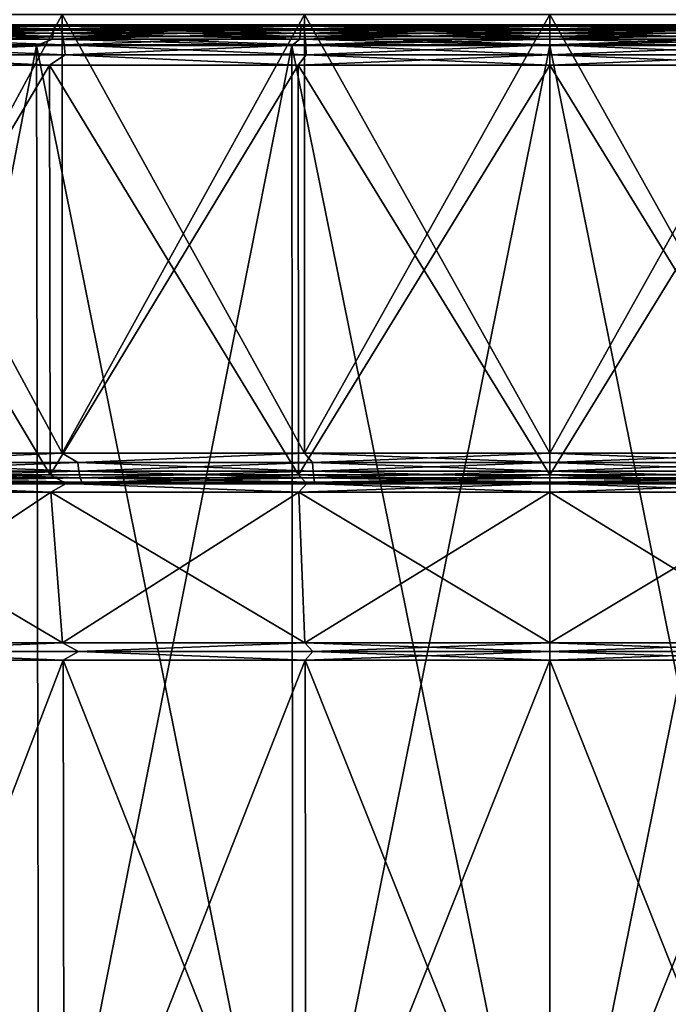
# Model space of a CAD drawing. Header units: metres. Extents: x -92 to 264, y -100 to 50.
# Tile 150 of 656: x -5 to 1, y -74 to -64. Entities that reach past the tile are written whole.
import ezdxf

# ---------------------------------------------------------------- set-up
doc = ezdxf.new("R2010")
doc.units = ezdxf.units.M
doc.layers.add('solid_21062050_01', color=7, linetype='CONTINUOUS')

msp = doc.modelspace()

# ---------------------------------------------------------------- linework, layer by layer
at = {"layer": 'solid_21062050_01'}
for points in [[(-7.107355, -63.900002, 17.378082), (-7.107355, -68.199997, 17.378082), (-4.781942, -68.199997, 18.001171)], [(-4.781942, -63.900002, 18.001171), (-7.107355, -63.900002, 17.378082), (-4.781942, -68.199997, 18.001171)], [(-4.781942, -63.900002, -26.993631), (-4.781942, -68.199997, -26.993631), (-7.107355, -68.199997, -26.370543)], [(-7.107355, -63.900002, -26.370543), (-4.781942, -63.900002, -26.993631), (-7.107355, -68.199997, -26.370543)], [(-4.781942, -63.900002, 18.001171), (-4.781942, -68.199997, 18.001171), (-2.404138, -68.199997, 18.377775)], [(-2.404138, -63.900002, 18.377775), (-4.781942, -63.900002, 18.001171), (-2.404138, -68.199997, 18.377775)], [(-2.404138, -63.900002, -27.370235), (-2.404138, -68.199997, -27.370235), (-4.781942, -68.199997, -26.993631)], [(-4.781942, -63.900002, -26.993631), (-2.404138, -63.900002, -27.370235), (-4.781942, -68.199997, -26.993631)], [(-2.404138, -63.900002, 18.377775), (-2.404138, -68.199997, 18.377775), (0, -68.199997, 18.503769)], [(0, -63.900002, 18.503769), (-2.404138, -63.900002, 18.377775), (0, -68.199997, 18.503769)], [(0, -63.900002, -27.496231), (0, -68.199997, -27.496231), (-2.404138, -68.199997, -27.370235)], [(-2.404138, -63.900002, -27.370235), (0, -63.900002, -27.496231), (-2.404138, -68.199997, -27.370235)], [(2.404138, -68.199997, 18.377775), (0, -63.900002, 18.503769), (0, -68.199997, 18.503769)], [(2.404138, -63.900002, -27.370235), (0, -68.199997, -27.496231), (0, -63.900002, -27.496231)], [(2.404138, -63.900002, -27.370235), (2.404138, -68.199997, -27.370235), (0, -68.199997, -27.496231)], [(2.404138, -63.900002, 18.377775), (0, -63.900002, 18.503769), (2.404138, -68.199997, 18.377775)], [(-7.411903, -64, -27.319387), (-4.985734, -64, -27.969091), (-6.414675, -64, -28.450441)], [(-7.152971, -64.013374, -27.294397), (-4.985734, -64, -27.969091), (-7.411903, -64, -27.319387)], [(-7.411871, -64, 18.326937), (-6.414669, -64, 19.457981), (-5.152268, -64, 19.760866)], [(-4.985704, -64, 18.976637), (-7.411871, -64, 18.326937), (-5.152268, -64, 19.760866)], [(-7.152971, -64.013374, 18.301937), (-7.411871, -64, 18.326937), (-4.985704, -64, 18.976637)], [(-4.849985, -64.009834, 19.88629), (-6.414669, -64, 19.457981), (-7.216536, -64.009834, 19.293499)], [(-7.216536, -64.009834, -28.285961), (-6.414675, -64, -28.450441), (-5.152274, -64, -28.753326)], [(-7.216536, -64.009834, -28.285961), (-5.152274, -64, -28.753326), (-4.849985, -64.009834, -28.87875)], [(-7.152971, -64.013374, -27.294397), (-4.809819, -64.013374, -27.901081), (-4.985734, -64, -27.969091)], [(-4.809819, -64.013374, 18.908621), (-7.152971, -64.013374, 18.301937), (-4.985704, -64, 18.976637)], [(-4.985734, -64, -27.969091), (-5.152274, -64, -28.753326), (-6.414675, -64, -28.450441)], [(-4.849985, -64.009834, 19.88629), (-5.152268, -64, 19.760866), (-6.414669, -64, 19.457981)], [(-4.985734, -64, -27.969091), (-3.875222, -64, -28.989811), (-5.152274, -64, -28.753326)], [(-4.849985, -64.009834, -28.87875), (-5.152274, -64, -28.753326), (-3.875222, -64, -28.989811)], [(-4.985704, -64, 18.976637), (-5.152268, -64, 19.760866), (-3.875218, -64, 19.997353)], [(-4.849985, -64.009834, 19.88629), (-3.875218, -64, 19.997353), (-5.152268, -64, 19.760866)], [(-4.985734, -64, -27.969091), (-2.504214, -64, -28.361689), (-3.875222, -64, -28.989811)], [(-4.809819, -64.013374, -27.901081), (-2.504214, -64, -28.361689), (-4.985734, -64, -27.969091)], [(-4.985704, -64, 18.976637), (-3.875218, -64, 19.997353), (-2.587853, -64, 20.166574)], [(-2.504195, -64, 19.36923), (-4.985704, -64, 18.976637), (-2.587853, -64, 20.166574)], [(-4.809819, -64.013374, 18.908621), (-4.985704, -64, 18.976637), (-2.504195, -64, 19.36923)], [(-2.436726, -64.009834, 20.244263), (-3.875218, -64, 19.997353), (-4.849985, -64.009834, 19.88629)], [(-4.849985, -64.009834, -28.87875), (-3.875222, -64, -28.989811), (-2.587856, -64, -29.159035)], [(-4.849985, -64.009834, -28.87875), (-2.587856, -64, -29.159035), (-2.436726, -64.009834, -29.236723)], [(-4.809819, -64.013374, -27.901081), (-2.417312, -64.013374, -28.267599), (-2.504214, -64, -28.361689)], [(-2.417312, -64.013374, 19.275139), (-4.809819, -64.013374, 18.908621), (-2.504195, -64, 19.36923)], [(-2.504214, -64, -28.361689), (-2.587856, -64, -29.159035), (-3.875222, -64, -28.989811)], [(-2.436726, -64.009834, 20.244263), (-2.587853, -64, 20.166574), (-3.875218, -64, 19.997353)], [(-2.504214, -64, -28.361689), (-1.295228, -64, -29.260658), (-2.587856, -64, -29.159035)], [(-2.436726, -64.009834, -29.236723), (-2.587856, -64, -29.159035), (-1.295228, -64, -29.260658)], [(-2.504195, -64, 19.36923), (-2.587853, -64, 20.166574), (-1.295227, -64, 20.268198)], [(-2.436726, -64.009834, 20.244263), (-1.295227, -64, 20.268198), (-2.587853, -64, 20.166574)], [(-2.504214, -64, -28.361689), (0, -64, -28.492754), (-1.295228, -64, -29.260658)], [(0, -64.013374, -28.390192), (0, -64, -28.492754), (-2.504214, -64, -28.361689)], [(-2.417312, -64.013374, -28.267599), (0, -64.013374, -28.390192), (-2.504214, -64, -28.361689)], [(-2.504195, -64, 19.36923), (-1.295227, -64, 20.268198), (0, -64, 20.302017)], [(-2.504195, -64, 19.36923), (0, -64, 20.302017), (0, -64, 19.500294)], [(-2.417312, -64.013374, 19.275139), (-2.504195, -64, 19.36923), (0, -64, 19.500294)], [(-2.436726, -64.009834, -29.236723), (-1.295228, -64, -29.260658), (0, -64, -29.294477)], [(-2.436726, -64.009834, -29.236723), (0, -64, -29.294477), (0, -64.009834, -29.356432)], [(0, -64.009834, 20.363972), (-1.295227, -64, 20.268198), (-2.436726, -64.009834, 20.244263)], [(-2.417312, -64.013374, 19.275139), (0, -64, 19.500294), (0, -64.013374, 19.397732)], [(0, -64, -28.492754), (0, -64, -29.294477), (-1.295228, -64, -29.260658)], [(0, -64.009834, 20.363972), (0, -64, 20.302017), (-1.295227, -64, 20.268198)], [(2.504195, -64, -28.361691), (1.295227, -64, -29.260658), (0, -64, -29.294477)], [(0, -64.009834, -29.356432), (0, -64, -29.294477), (1.295227, -64, -29.260658)], [(0, -64, -28.492754), (2.504195, -64, -28.361691), (0, -64, -29.294477)], [(2.436726, -64.009834, -29.236723), (0, -64.009834, -29.356432), (1.295227, -64, -29.260658)], [(0, -64, 19.500294), (0, -64, 20.302017), (1.295228, -64, 20.268198)], [(2.436726, -64.009834, 20.244263), (1.295228, -64, 20.268198), (0, -64, 20.302017)], [(2.504214, -64, 19.369228), (0, -64, 19.500294), (1.295228, -64, 20.268198)], [(2.436726, -64.009834, 20.244263), (0, -64, 20.302017), (0, -64.009834, 20.363972)], [(0, -64.013374, 19.397732), (0, -64, 19.500294), (2.504214, -64, 19.369228)], [(2.417312, -64.013374, 19.275139), (0, -64.013374, 19.397732), (2.504214, -64, 19.369228)], [(2.417312, -64.013374, -28.267599), (2.504195, -64, -28.361691), (0, -64, -28.492754)], [(0, -64.013374, -28.390192), (2.417312, -64.013374, -28.267599), (0, -64, -28.492754)], [(-4.869577, -64.083237, -28.977245), (-4.87509, -64.139526, -29.004961), (-7.253891, -64.139526, -28.409101)], [(-7.245687, -64.083237, -28.382061), (-4.869577, -64.083237, -28.977245), (-7.253891, -64.139526, -28.409101)], [(-7.245687, -64.083237, 19.389601), (-7.253891, -64.139526, 19.416641), (-4.87509, -64.139526, 20.012501)], [(-4.860922, -64.038536, -28.933737), (-4.869577, -64.083237, -28.977245), (-7.245687, -64.083237, -28.382061)], [(-7.23281, -64.038536, -28.339611), (-4.860922, -64.038536, -28.933737), (-7.245687, -64.083237, -28.382061)], [(-7.23281, -64.038536, 19.347151), (-7.245687, -64.083237, 19.389601), (-4.869577, -64.083237, 19.984785)], [(-4.869577, -64.083237, 19.984785), (-7.245687, -64.083237, 19.389601), (-4.87509, -64.139526, 20.012501)], [(-4.849985, -64.009834, -28.87875), (-4.860922, -64.038536, -28.933737), (-7.23281, -64.038536, -28.339611)], [(-7.216536, -64.009834, -28.285961), (-4.849985, -64.009834, -28.87875), (-7.23281, -64.038536, -28.339611)], [(-7.216536, -64.009834, 19.293499), (-7.23281, -64.038536, 19.347151), (-4.860922, -64.038536, 19.941277)], [(-4.860922, -64.038536, 19.941277), (-7.23281, -64.038536, 19.347151), (-4.869577, -64.083237, 19.984785)], [(-4.849985, -64.009834, 19.88629), (-7.216536, -64.009834, 19.293499), (-4.860922, -64.038536, 19.941277)], [(-4.790463, -64.052856, -27.806892), (-4.809819, -64.013374, -27.901081), (-7.152971, -64.013374, -27.294397)], [(-7.124185, -64.052856, -27.20265), (-4.790463, -64.052856, -27.806892), (-7.152971, -64.013374, -27.294397)], [(-7.124185, -64.052856, 18.21019), (-7.152971, -64.013374, 18.301937), (-4.809819, -64.013374, 18.908621)], [(-4.790463, -64.052856, 18.814432), (-7.124185, -64.052856, 18.21019), (-4.809819, -64.013374, 18.908621)], [(-4.773808, -64.115776, -27.725847), (-4.790463, -64.052856, -27.806892), (-7.124185, -64.052856, -27.20265)], [(-7.099416, -64.115776, -27.123707), (-4.773808, -64.115776, -27.725847), (-7.124185, -64.052856, -27.20265)], [(-7.099416, -64.115776, 18.131247), (-7.124185, -64.052856, 18.21019), (-4.790463, -64.052856, 18.814432)], [(-4.773808, -64.115776, 18.733387), (-7.099416, -64.115776, 18.131247), (-4.790463, -64.052856, 18.814432)], [(-2.446569, -64.083237, -29.336664), (-2.449339, -64.139526, -29.364786), (-4.87509, -64.139526, -29.004961)], [(-4.869577, -64.083237, -28.977245), (-2.446569, -64.083237, -29.336664), (-4.87509, -64.139526, -29.004961)], [(-4.869577, -64.083237, 19.984785), (-4.87509, -64.139526, 20.012501), (-2.449339, -64.139526, 20.372326)], [(-2.442221, -64.038536, -29.292519), (-2.446569, -64.083237, -29.336664), (-4.869577, -64.083237, -28.977245)], [(-4.860922, -64.038536, -28.933737), (-2.442221, -64.038536, -29.292519), (-4.869577, -64.083237, -28.977245)], [(-4.860922, -64.038536, 19.941277), (-4.869577, -64.083237, 19.984785), (-2.446569, -64.083237, 20.344204)], [(-2.446569, -64.083237, 20.344204), (-4.869577, -64.083237, 19.984785), (-2.449339, -64.139526, 20.372326)], [(-2.436726, -64.009834, -29.236723), (-2.442221, -64.038536, -29.292519), (-4.860922, -64.038536, -28.933737)], [(-4.849985, -64.009834, -28.87875), (-2.436726, -64.009834, -29.236723), (-4.860922, -64.038536, -28.933737)], [(-4.849985, -64.009834, 19.88629), (-4.860922, -64.038536, 19.941277), (-2.442221, -64.038536, 20.300056)], [(-2.442221, -64.038536, 20.300056), (-4.860922, -64.038536, 19.941277), (-2.446569, -64.083237, 20.344204)], [(-2.436726, -64.009834, 20.244263), (-4.849985, -64.009834, 19.88629), (-2.442221, -64.038536, 20.300056)], [(-2.407584, -64.052856, -28.171936), (-2.417312, -64.013374, -28.267599), (-4.809819, -64.013374, -27.901081)], [(-4.790463, -64.052856, -27.806892), (-2.407584, -64.052856, -28.171936), (-4.809819, -64.013374, -27.901081)], [(-4.790463, -64.052856, 18.814432), (-4.809819, -64.013374, 18.908621), (-2.417312, -64.013374, 19.275139)], [(-2.407584, -64.052856, 19.179476), (-4.790463, -64.052856, 18.814432), (-2.417312, -64.013374, 19.275139)], [(-2.399214, -64.115776, -28.089622), (-2.407584, -64.052856, -28.171936), (-4.790463, -64.052856, -27.806892)], [(-4.773808, -64.115776, -27.725847), (-2.399214, -64.115776, -28.089622), (-4.790463, -64.052856, -27.806892)], [(-4.773808, -64.115776, 18.733387), (-4.790463, -64.052856, 18.814432), (-2.407584, -64.052856, 19.179476)], [(-2.399214, -64.115776, 19.097162), (-4.773808, -64.115776, 18.733387), (-2.407584, -64.052856, 19.179476)], [(0, -64.083237, -29.456858), (0, -64.139526, -29.485115), (-2.449339, -64.139526, -29.364786)], [(-2.446569, -64.083237, -29.336664), (0, -64.083237, -29.456858), (-2.449339, -64.139526, -29.364786)], [(-2.446569, -64.083237, 20.344204), (-2.449339, -64.139526, 20.372326), (0, -64.139526, 20.492655)], [(0, -64.038536, -29.412497), (0, -64.083237, -29.456858), (-2.446569, -64.083237, -29.336664)], [(-2.442221, -64.038536, -29.292519), (0, -64.038536, -29.412497), (-2.446569, -64.083237, -29.336664)], [(-2.442221, -64.038536, 20.300056), (-2.446569, -64.083237, 20.344204), (0, -64.083237, 20.464397)], [(0, -64.083237, 20.464397), (-2.446569, -64.083237, 20.344204), (0, -64.139526, 20.492655)], [(0, -64.009834, -29.356432), (0, -64.038536, -29.412497), (-2.442221, -64.038536, -29.292519)], [(-2.436726, -64.009834, -29.236723), (0, -64.009834, -29.356432), (-2.442221, -64.038536, -29.292519)], [(-2.436726, -64.009834, 20.244263), (-2.442221, -64.038536, 20.300056), (0, -64.038536, 20.420036)], [(0, -64.038536, 20.420036), (-2.442221, -64.038536, 20.300056), (0, -64.083237, 20.464397)], [(0, -64.009834, 20.363972), (-2.436726, -64.009834, 20.244263), (0, -64.038536, 20.420036)], [(-2.407584, -64.052856, 19.179476), (-2.417312, -64.013374, 19.275139), (0, -64.013374, 19.397732)], [(-2.417312, -64.013374, -28.267599), (0, -64.052856, -28.294035), (0, -64.013374, -28.390192)], [(-2.407584, -64.052856, -28.171936), (0, -64.052856, -28.294035), (-2.417312, -64.013374, -28.267599)], [(-2.407584, -64.052856, 19.179476), (0, -64.013374, 19.397732), (0, -64.052856, 19.301575)], [(-2.399214, -64.115776, 19.097162), (-2.407584, -64.052856, 19.179476), (0, -64.052856, 19.301575)], [(-2.407584, -64.052856, -28.171936), (0, -64.115776, -28.211296), (0, -64.052856, -28.294035)], [(-2.399214, -64.115776, -28.089622), (0, -64.115776, -28.211296), (-2.407584, -64.052856, -28.171936)], [(-2.399214, -64.115776, 19.097162), (0, -64.052856, 19.301575), (0, -64.115776, 19.218836)], [(2.436726, -64.009834, -29.236723), (0, -64.038536, -29.412497), (0, -64.009834, -29.356432)], [(2.436726, -64.009834, -29.236723), (2.442221, -64.038536, -29.292519), (0, -64.038536, -29.412497)], [(2.442221, -64.038536, 20.300056), (0, -64.009834, 20.363972), (0, -64.038536, 20.420036)], [(2.436726, -64.009834, 20.244263), (0, -64.009834, 20.363972), (2.442221, -64.038536, 20.300056)], [(0, -64.052856, 19.301575), (0, -64.013374, 19.397732), (2.417312, -64.013374, 19.275139)], [(2.407584, -64.052856, 19.179476), (0, -64.052856, 19.301575), (2.417312, -64.013374, 19.275139)], [(2.407584, -64.052856, -28.171936), (2.417312, -64.013374, -28.267599), (0, -64.013374, -28.390192)], [(0, -64.052856, -28.294035), (2.407584, -64.052856, -28.171936), (0, -64.013374, -28.390192)], [(2.442221, -64.038536, -29.292519), (0, -64.083237, -29.456858), (0, -64.038536, -29.412497)], [(2.442221, -64.038536, -29.292519), (2.446569, -64.083237, -29.336664), (0, -64.083237, -29.456858)], [(2.446569, -64.083237, 20.344204), (0, -64.038536, 20.420036), (0, -64.083237, 20.464397)], [(2.442221, -64.038536, 20.300056), (0, -64.038536, 20.420036), (2.446569, -64.083237, 20.344204)], [(0, -64.115776, 19.218836), (0, -64.052856, 19.301575), (2.407584, -64.052856, 19.179476)], [(2.399214, -64.115776, 19.097162), (0, -64.115776, 19.218836), (2.407584, -64.052856, 19.179476)], [(2.399214, -64.115776, -28.089622), (2.407584, -64.052856, -28.171936), (0, -64.052856, -28.294035)], [(0, -64.115776, -28.211296), (2.399214, -64.115776, -28.089622), (0, -64.052856, -28.294035)], [(2.446569, -64.083237, -29.336664), (0, -64.139526, -29.485115), (0, -64.083237, -29.456858)], [(2.446569, -64.083237, -29.336664), (2.449339, -64.139526, -29.364786), (0, -64.139526, -29.485115)], [(2.449339, -64.139526, 20.372326), (0, -64.083237, 20.464397), (0, -64.139526, 20.492655)], [(2.446569, -64.083237, 20.344204), (0, -64.083237, 20.464397), (2.449339, -64.139526, 20.372326)], [(-7.253891, -64.139526, -28.409101), (-5.032088, -64.201744, -28.982758), (-7.483526, -64.201744, -28.34804)], [(-7.253891, -64.139526, 19.416641), (-7.483526, -64.201744, 19.355579), (-5.032088, -64.201744, 19.990297)], [(-7.483526, -64.201744, 19.355579), (-7.45088, -76.706161, 19.251451), (-5.010141, -76.706161, 19.883404)], [(-5.032088, -64.201744, 19.990297), (-7.483526, -64.201744, 19.355579), (-5.010141, -76.706161, 19.883404)], [(-7.483526, -64.201744, -28.34804), (-5.032088, -64.201744, -28.982758), (-7.450881, -76.706161, -28.243914)], [(-5.032088, -64.201744, -28.982758), (-5.010141, -76.706161, -28.875864), (-7.450881, -76.706161, -28.243914)], [(-7.253891, -64.139526, -28.409101), (-4.87509, -64.139526, -29.004961), (-5.032088, -64.201744, -28.982758)], [(-4.87509, -64.139526, 20.012501), (-7.253891, -64.139526, 19.416641), (-5.032088, -64.201744, 19.990297)], [(-4.760979, -64.197899, -27.663422), (-4.773808, -64.115776, -27.725847), (-7.099416, -64.115776, -27.123707)], [(-7.080338, -64.197899, -27.062899), (-4.760979, -64.197899, -27.663422), (-7.099416, -64.115776, -27.123707)], [(-7.080338, -64.197899, 18.070438), (-7.099416, -64.115776, 18.131247), (-4.773808, -64.115776, 18.733387)], [(-4.760979, -64.197899, 18.670961), (-7.080338, -64.197899, 18.070438), (-4.773808, -64.115776, 18.733387)], [(-4.752843, -64.293663, -27.623831), (-4.760979, -64.197899, -27.663422), (-7.080338, -64.197899, -27.062899)], [(-7.068238, -64.293663, -27.024334), (-4.752843, -64.293663, -27.623831), (-7.080338, -64.197899, -27.062899)], [(-7.068238, -64.293663, 18.031874), (-7.080338, -64.197899, 18.070438), (-4.760979, -64.197899, 18.670961)], [(-4.752843, -64.293663, 18.631371), (-7.068238, -64.293663, 18.031874), (-4.760979, -64.197899, 18.670961)], [(-4.87509, -64.139526, -29.004961), (-2.529018, -64.201744, -29.366213), (-5.032088, -64.201744, -28.982758)], [(-4.87509, -64.139526, 20.012501), (-5.032088, -64.201744, 19.990297), (-2.529018, -64.201744, 20.373753)], [(-5.032088, -64.201744, 19.990297), (-5.010141, -76.706161, 19.883404), (-2.517989, -76.706161, 20.265186)], [(-2.529018, -64.201744, 20.373753), (-5.032088, -64.201744, 19.990297), (-2.517989, -76.706161, 20.265186)], [(-5.032088, -64.201744, -28.982758), (-2.529018, -64.201744, -29.366213), (-5.010141, -76.706161, -28.875864)], [(-2.529018, -64.201744, -29.366213), (-2.517989, -76.706161, -29.257647), (-5.010141, -76.706161, -28.875864)], [(-4.87509, -64.139526, -29.004961), (-2.449339, -64.139526, -29.364786), (-2.529018, -64.201744, -29.366213)], [(-2.449339, -64.139526, 20.372326), (-4.87509, -64.139526, 20.012501), (-2.529018, -64.201744, 20.373753)], [(-2.392766, -64.197899, -28.026218), (-2.399214, -64.115776, -28.089622), (-4.773808, -64.115776, -27.725847)], [(-4.760979, -64.197899, -27.663422), (-2.392766, -64.197899, -28.026218), (-4.773808, -64.115776, -27.725847)], [(-4.760979, -64.197899, 18.670961), (-4.773808, -64.115776, 18.733387), (-2.399214, -64.115776, 19.097162)], [(-2.392766, -64.197899, 19.033758), (-4.760979, -64.197899, 18.670961), (-2.399214, -64.115776, 19.097162)], [(-2.388677, -64.293663, -27.986008), (-2.392766, -64.197899, -28.026218), (-4.760979, -64.197899, -27.663422)], [(-4.752843, -64.293663, -27.623831), (-2.388677, -64.293663, -27.986008), (-4.760979, -64.197899, -27.663422)], [(-4.752843, -64.293663, 18.631371), (-4.760979, -64.197899, 18.670961), (-2.392766, -64.197899, 19.033758)], [(-2.388677, -64.293663, 18.993547), (-4.752843, -64.293663, 18.631371), (-2.392766, -64.197899, 19.033758)], [(0, -64.139526, -29.485115), (0, -64.201744, -29.494469), (-2.529018, -64.201744, -29.366213)], [(-2.449339, -64.139526, 20.372326), (-2.529018, -64.201744, 20.373753), (0, -64.201744, 20.502008)], [(-2.449339, -64.139526, -29.364786), (0, -64.139526, -29.485115), (-2.529018, -64.201744, -29.366213)], [(-2.529018, -64.201744, -29.366213), (0, -64.201744, -29.494469), (-2.517989, -76.706161, -29.257647)], [(-2.529018, -64.201744, 20.373753), (0, -76.706161, 20.392885), (0, -64.201744, 20.502008)], [(-2.529018, -64.201744, 20.373753), (-2.517989, -76.706161, 20.265186), (0, -76.706161, 20.392885)], [(-2.517989, -76.706161, -29.257647), (0, -64.201744, -29.494469), (0, -76.706161, -29.385345)], [(0, -64.139526, 20.492655), (-2.449339, -64.139526, 20.372326), (0, -64.201744, 20.502008)], [(-2.392766, -64.197899, 19.033758), (-2.399214, -64.115776, 19.097162), (0, -64.115776, 19.218836)], [(-2.399214, -64.115776, -28.089622), (0, -64.197899, -28.147566), (0, -64.115776, -28.211296)], [(-2.392766, -64.197899, -28.026218), (0, -64.197899, -28.147566), (-2.399214, -64.115776, -28.089622)], [(-2.392766, -64.197899, 19.033758), (0, -64.115776, 19.218836), (0, -64.197899, 19.155106)], [(-2.388677, -64.293663, 18.993547), (-2.392766, -64.197899, 19.033758), (0, -64.197899, 19.155106)], [(-2.392766, -64.197899, -28.026218), (0, -64.293663, -28.107147), (0, -64.197899, -28.147566)], [(-2.388677, -64.293663, -27.986008), (0, -64.293663, -28.107147), (-2.392766, -64.197899, -28.026218)], [(-2.388677, -64.293663, 18.993547), (0, -64.197899, 19.155106), (0, -64.293663, 19.114687)], [(0, -64.197899, 19.155106), (0, -64.115776, 19.218836), (2.399214, -64.115776, 19.097162)], [(2.392766, -64.197899, 19.033758), (0, -64.197899, 19.155106), (2.399214, -64.115776, 19.097162)], [(2.392766, -64.197899, -28.026218), (2.399214, -64.115776, -28.089622), (0, -64.115776, -28.211296)], [(0, -64.197899, -28.147566), (2.392766, -64.197899, -28.026218), (0, -64.115776, -28.211296)], [(2.449339, -64.139526, -29.364786), (2.529018, -64.201744, -29.366213), (0, -64.201744, -29.494469)], [(2.449339, -64.139526, -29.364786), (0, -64.201744, -29.494469), (0, -64.139526, -29.485115)], [(0, -64.139526, 20.492655), (0, -64.201744, 20.502008), (2.529018, -64.201744, 20.373753)], [(2.449339, -64.139526, 20.372326), (0, -64.139526, 20.492655), (2.529018, -64.201744, 20.373753)], [(0, -64.293663, 19.114687), (0, -64.197899, 19.155106), (2.392766, -64.197899, 19.033758)], [(2.388677, -64.293663, 18.993547), (0, -64.293663, 19.114687), (2.392766, -64.197899, 19.033758)], [(2.388677, -64.293663, -27.986008), (2.392766, -64.197899, -28.026218), (0, -64.197899, -28.147566)], [(0, -64.293663, -28.107147), (2.388677, -64.293663, -27.986008), (0, -64.197899, -28.147566)], [(2.529018, -64.201744, -29.366213), (0, -76.706161, -29.385345), (0, -64.201744, -29.494469)], [(2.529018, -64.201744, -29.366213), (2.517989, -76.706161, -29.257647), (0, -76.706161, -29.385345)], [(0, -64.201744, 20.502008), (0, -76.706161, 20.392885), (2.517989, -76.706161, 20.265186)], [(2.529018, -64.201744, 20.373753), (0, -64.201744, 20.502008), (2.517989, -76.706161, 20.265186)], [(-7.068238, -64.293663, 18.031874), (-4.905977, -64.396507, 18.584673), (-7.291709, -64.396507, 17.945419)], [(-7.068238, -64.293663, -27.024334), (-7.291709, -64.396507, -26.937881), (-4.905976, -64.396507, -27.577133)], [(-4.752843, -64.293663, 18.631371), (-4.905977, -64.396507, 18.584673), (-7.068238, -64.293663, 18.031874)], [(-7.068238, -64.293663, -27.024334), (-4.905976, -64.396507, -27.577133), (-4.752843, -64.293663, -27.623831)], [(-4.752843, -64.293663, 18.631371), (-2.466498, -64.396507, 18.971046), (-4.905977, -64.396507, 18.584673)], [(-4.752843, -64.293663, -27.623831), (-4.905976, -64.396507, -27.577133), (-2.466498, -64.396507, -27.963507)], [(-2.388677, -64.293663, 18.993547), (-2.466498, -64.396507, 18.971046), (-4.752843, -64.293663, 18.631371)], [(-4.752843, -64.293663, -27.623831), (-2.466498, -64.396507, -27.963507), (-2.388677, -64.293663, -27.986008)], [(0, -64.293663, 19.114687), (0, -64.396507, 19.100309), (-2.466498, -64.396507, 18.971046)], [(-2.388677, -64.293663, 18.993547), (0, -64.293663, 19.114687), (-2.466498, -64.396507, 18.971046)], [(-2.388677, -64.293663, -27.986008), (-2.466498, -64.396507, -27.963507), (0, -64.396507, -28.09277)], [(-2.388677, -64.293663, -27.986008), (0, -64.396507, -28.09277), (0, -64.293663, -28.107147)], [(2.388677, -64.293663, 18.993547), (2.466498, -64.396507, 18.971046), (0, -64.396507, 19.100309)], [(2.388677, -64.293663, 18.993547), (0, -64.396507, 19.100309), (0, -64.293663, 19.114687)], [(0, -64.293663, -28.107147), (0, -64.396507, -28.09277), (2.466498, -64.396507, -27.963507)], [(0, -64.293663, -28.107147), (2.466498, -64.396507, -27.963507), (2.388677, -64.293663, -27.986008)], [(-7.280901, -68.411842, 17.912086), (-7.291709, -64.396507, 17.945419), (-4.905977, -64.396507, 18.584673)], [(-4.898709, -68.411842, -27.542854), (-4.905976, -64.396507, -27.577133), (-7.291709, -64.396507, -26.937881)], [(-7.280901, -68.411842, -26.904547), (-4.898709, -68.411842, -27.542854), (-7.291709, -64.396507, -26.937881)], [(-4.898709, -68.411842, 18.550394), (-7.280901, -68.411842, 17.912086), (-4.905977, -64.396507, 18.584673)], [(-4.898709, -68.411842, 18.550394), (-4.905977, -64.396507, 18.584673), (-2.466498, -64.396507, 18.971046)], [(-2.462846, -68.411842, -27.928656), (-2.466498, -64.396507, -27.963507), (-4.905976, -64.396507, -27.577133)], [(-4.898709, -68.411842, -27.542854), (-2.462846, -68.411842, -27.928656), (-4.905976, -64.396507, -27.577133)], [(-2.462846, -68.411842, 18.936195), (-4.898709, -68.411842, 18.550394), (-2.466498, -64.396507, 18.971046)], [(-2.462846, -68.411842, 18.936195), (-2.466498, -64.396507, 18.971046), (0, -64.396507, 19.100309)], [(0, -68.411842, -28.057728), (0, -64.396507, -28.09277), (-2.466498, -64.396507, -27.963507)], [(-2.462846, -68.411842, -27.928656), (0, -68.411842, -28.057728), (-2.466498, -64.396507, -27.963507)], [(-2.462846, -68.411842, 18.936195), (0, -64.396507, 19.100309), (0, -68.411842, 19.065268)], [(2.466498, -64.396507, 18.971046), (0, -68.411842, 19.065268), (0, -64.396507, 19.100309)], [(2.462846, -68.411842, 18.936195), (0, -68.411842, 19.065268), (2.466498, -64.396507, 18.971046)], [(2.462846, -68.411842, -27.928656), (0, -64.396507, -28.09277), (0, -68.411842, -28.057728)], [(2.462846, -68.411842, -27.928656), (2.466498, -64.396507, -27.963507), (0, -64.396507, -28.09277)], [(-6.880956, -68.292702, 17.434963), (-4.781942, -68.199997, 18.001171), (-7.107355, -68.199997, 17.378082)], [(-6.880956, -68.292702, -26.427423), (-7.107355, -68.199997, -26.370543), (-4.781942, -68.199997, -26.993631)], [(-4.62691, -68.292702, 18.018576), (-4.781942, -68.199997, 18.001171), (-6.880956, -68.292702, 17.434963)], [(-6.880956, -68.292702, -26.427423), (-4.781942, -68.199997, -26.993631), (-4.62691, -68.292702, -27.011036)], [(-4.62691, -68.292702, 18.018576), (-2.404138, -68.199997, 18.377775), (-4.781942, -68.199997, 18.001171)], [(-4.62691, -68.292702, -27.011036), (-4.781942, -68.199997, -26.993631), (-2.404138, -68.199997, -27.370235)], [(-2.325386, -68.292702, 18.371157), (-2.404138, -68.199997, 18.377775), (-4.62691, -68.292702, 18.018576)], [(-4.62691, -68.292702, -27.011036), (-2.404138, -68.199997, -27.370235), (-2.325386, -68.292702, -27.363617)], [(0, -68.292702, 18.489086), (0, -68.199997, 18.503769), (-2.404138, -68.199997, 18.377775)], [(-2.325386, -68.292702, 18.371157), (0, -68.292702, 18.489086), (-2.404138, -68.199997, 18.377775)], [(-2.325386, -68.292702, -27.363617), (-2.404138, -68.199997, -27.370235), (0, -68.199997, -27.496231)], [(-2.325386, -68.292702, -27.363617), (0, -68.199997, -27.496231), (0, -68.292702, -27.481546)], [(2.325386, -68.292702, 18.371157), (2.404138, -68.199997, 18.377775), (0, -68.199997, 18.503769)], [(2.325386, -68.292702, 18.371157), (0, -68.199997, 18.503769), (0, -68.292702, 18.489086)], [(0, -68.292702, -27.481546), (0, -68.199997, -27.496231), (2.404138, -68.199997, -27.370235)], [(0, -68.292702, -27.481546), (2.404138, -68.199997, -27.370235), (2.325386, -68.292702, -27.363617)], [(-6.880956, -68.292702, -26.427423), (-4.62691, -68.292702, -27.011036), (-6.868183, -68.376411, -26.386713)], [(-6.880956, -68.292702, 17.434963), (-6.868183, -68.376411, 17.394253), (-4.618321, -68.376411, 17.976782)], [(-4.62691, -68.292702, 18.018576), (-6.880956, -68.292702, 17.434963), (-4.618321, -68.376411, 17.976782)], [(-4.62691, -68.292702, -27.011036), (-4.618321, -68.376411, -26.969242), (-6.868183, -68.376411, -26.386713)], [(-4.62691, -68.292702, -27.011036), (-2.325386, -68.292702, -27.363617), (-4.618321, -68.376411, -26.969242)], [(-4.62691, -68.292702, 18.018576), (-4.618321, -68.376411, 17.976782), (-2.321069, -68.376411, 18.328709)], [(-2.325386, -68.292702, 18.371157), (-4.62691, -68.292702, 18.018576), (-2.321069, -68.376411, 18.328709)], [(-2.325386, -68.292702, -27.363617), (-2.321069, -68.376411, -27.321169), (-4.618321, -68.376411, -26.969242)], [(-2.325386, -68.292702, 18.371157), (0, -68.376411, 18.446419), (0, -68.292702, 18.489086)], [(-2.325386, -68.292702, 18.371157), (-2.321069, -68.376411, 18.328709), (0, -68.376411, 18.446419)], [(-2.325386, -68.292702, -27.363617), (0, -68.292702, -27.481546), (-2.321069, -68.376411, -27.321169)], [(-2.321069, -68.376411, -27.321169), (0, -68.292702, -27.481546), (0, -68.376411, -27.438879)], [(0, -68.292702, 18.489086), (0, -68.376411, 18.446419), (2.321069, -68.376411, 18.328709)], [(2.325386, -68.292702, 18.371157), (0, -68.292702, 18.489086), (2.321069, -68.376411, 18.328709)], [(2.325386, -68.292702, -27.363617), (2.321069, -68.376411, -27.321169), (0, -68.376411, -27.438879)], [(0, -68.292702, -27.481546), (2.325386, -68.292702, -27.363617), (0, -68.376411, -27.438879)], [(-7.050943, -68.498596, -26.96921), (-4.898709, -68.411842, -27.542854), (-7.280901, -68.411842, -26.904547)], [(-7.050943, -68.498596, 17.976749), (-7.280901, -68.411842, 17.912086), (-4.898709, -68.411842, 18.550394)], [(-4.741213, -68.498596, -27.567242), (-4.898709, -68.411842, -27.542854), (-7.050943, -68.498596, -26.96921)], [(-7.050943, -68.498596, 17.976749), (-4.898709, -68.411842, 18.550394), (-4.741213, -68.498596, 18.574781)], [(-6.868183, -68.376411, -26.386713), (-4.618321, -68.376411, -26.969242), (-6.848286, -68.442818, -26.323294)], [(-6.868183, -68.376411, 17.394253), (-6.848286, -68.442818, 17.330833), (-4.604942, -68.442818, 17.911676)], [(-4.618321, -68.376411, 17.976782), (-6.868183, -68.376411, 17.394253), (-4.604942, -68.442818, 17.911676)], [(-4.618321, -68.376411, -26.969242), (-4.604942, -68.442818, -26.904137), (-6.848286, -68.442818, -26.323294)], [(-6.848286, -68.442818, -26.323294), (-4.604942, -68.442818, -26.904137), (-6.823215, -68.485405, -26.243389)], [(-6.848286, -68.442818, 17.330833), (-6.823215, -68.485405, 17.250927), (-4.588084, -68.485405, 17.829643)], [(-4.604942, -68.442818, 17.911676), (-6.848286, -68.442818, 17.330833), (-4.588084, -68.485405, 17.829643)], [(-4.604942, -68.442818, -26.904137), (-4.588084, -68.485405, -26.822104), (-6.823215, -68.485405, -26.243389)], [(-4.741213, -68.498596, -27.567242), (-2.462846, -68.411842, -27.928656), (-4.898709, -68.411842, -27.542854)], [(-4.741213, -68.498596, 18.574781), (-4.898709, -68.411842, 18.550394), (-2.462846, -68.411842, 18.936195)], [(-2.382832, -68.498596, -27.928532), (-2.462846, -68.411842, -27.928656), (-4.741213, -68.498596, -27.567242)], [(-4.741213, -68.498596, 18.574781), (-2.462846, -68.411842, 18.936195), (-2.382832, -68.498596, 18.936071)], [(-4.618321, -68.376411, -26.969242), (-2.321069, -68.376411, -27.321169), (-4.604942, -68.442818, -26.904137)], [(-4.618321, -68.376411, 17.976782), (-4.604942, -68.442818, 17.911676), (-2.314345, -68.442818, 18.262583)], [(-2.321069, -68.376411, 18.328709), (-4.618321, -68.376411, 17.976782), (-2.314345, -68.442818, 18.262583)], [(-2.321069, -68.376411, -27.321169), (-2.314345, -68.442818, -27.255043), (-4.604942, -68.442818, -26.904137)], [(-4.604942, -68.442818, -26.904137), (-2.314345, -68.442818, -27.255043), (-4.588084, -68.485405, -26.822104)], [(-4.604942, -68.442818, 17.911676), (-4.588084, -68.485405, 17.829643), (-2.305872, -68.485405, 18.179266)], [(-2.314345, -68.442818, 18.262583), (-4.604942, -68.442818, 17.911676), (-2.305872, -68.485405, 18.179266)], [(-2.314345, -68.442818, -27.255043), (-2.305872, -68.485405, -27.171726), (-4.588084, -68.485405, -26.822104)], [(-2.382832, -68.498596, 18.936071), (-2.462846, -68.411842, 18.936195), (0, -68.411842, 19.065268)], [(0, -68.498596, -28.049376), (0, -68.411842, -28.057728), (-2.462846, -68.411842, -27.928656)], [(-2.382832, -68.498596, -27.928532), (0, -68.498596, -28.049376), (-2.462846, -68.411842, -27.928656)], [(-2.382832, -68.498596, 18.936071), (0, -68.411842, 19.065268), (0, -68.498596, 19.056915)], [(-2.321069, -68.376411, 18.328709), (0, -68.442818, 18.379953), (0, -68.376411, 18.446419)], [(-2.321069, -68.376411, 18.328709), (-2.314345, -68.442818, 18.262583), (0, -68.442818, 18.379953)], [(-2.321069, -68.376411, -27.321169), (0, -68.376411, -27.438879), (-2.314345, -68.442818, -27.255043)], [(-2.314345, -68.442818, -27.255043), (0, -68.376411, -27.438879), (0, -68.442818, -27.372414)], [(-2.314345, -68.442818, 18.262583), (0, -68.485405, 18.296206), (0, -68.442818, 18.379953)], [(-2.314345, -68.442818, 18.262583), (-2.305872, -68.485405, 18.179266), (0, -68.485405, 18.296206)], [(-2.314345, -68.442818, -27.255043), (0, -68.442818, -27.372414), (-2.305872, -68.485405, -27.171726)], [(-2.305872, -68.485405, -27.171726), (0, -68.442818, -27.372414), (0, -68.485405, -27.288666)], [(0, -68.376411, 18.446419), (0, -68.442818, 18.379953), (2.314345, -68.442818, 18.262583)], [(2.321069, -68.376411, 18.328709), (0, -68.376411, 18.446419), (2.314345, -68.442818, 18.262583)], [(2.321069, -68.376411, -27.321169), (2.314345, -68.442818, -27.255043), (0, -68.442818, -27.372414)], [(0, -68.376411, -27.438879), (2.321069, -68.376411, -27.321169), (0, -68.442818, -27.372414)], [(0, -68.498596, 19.056915), (0, -68.411842, 19.065268), (2.462846, -68.411842, 18.936195)], [(2.382832, -68.498596, -27.928532), (2.462846, -68.411842, -27.928656), (0, -68.411842, -28.057728)], [(2.382832, -68.498596, -27.928532), (0, -68.411842, -28.057728), (0, -68.498596, -28.049376)], [(0, -68.498596, 19.056915), (2.462846, -68.411842, 18.936195), (2.382832, -68.498596, 18.936071)], [(0, -68.442818, 18.379953), (0, -68.485405, 18.296206), (2.305872, -68.485405, 18.179266)], [(2.314345, -68.442818, 18.262583), (0, -68.442818, 18.379953), (2.305872, -68.485405, 18.179266)], [(2.314345, -68.442818, -27.255043), (2.305872, -68.485405, -27.171726), (0, -68.485405, -27.288666)], [(0, -68.442818, -27.372414), (2.314345, -68.442818, -27.255043), (0, -68.485405, -27.288666)], [(-7.050943, -68.498596, 17.976749), (-4.892122, -68.582581, 18.519442), (-7.271117, -68.582581, 17.881992)], [(-7.050943, -68.498596, -26.96921), (-7.271117, -68.582581, -26.874453), (-4.892122, -68.582581, -27.511902)], [(-7.050943, -68.498596, 17.976749), (-4.741213, -68.498596, 18.574781), (-4.892122, -68.582581, 18.519442)], [(-4.741213, -68.498596, -27.567242), (-7.050943, -68.498596, -26.96921), (-4.892122, -68.582581, -27.511902)], [(-6.823215, -68.485405, -26.243389), (-4.713976, -68.5, -26.701347), (-7.009383, -68.5, -26.086935)], [(-7.009253, -68.5, 17.094517), (-7.009383, -68.5, -26.086935), (-4.713976, -68.5, -26.701347)], [(-6.823215, -68.485405, 17.250927), (-7.009253, -68.5, 17.094517), (-4.713856, -68.5, 17.708912)], [(-4.713856, -68.5, 17.708912), (-7.009253, -68.5, 17.094517), (-4.713976, -68.5, -26.701347)], [(-6.823215, -68.485405, -26.243389), (-4.588084, -68.485405, -26.822104), (-4.713976, -68.5, -26.701347)], [(-4.588084, -68.485405, 17.829643), (-6.823215, -68.485405, 17.250927), (-4.713856, -68.5, 17.708912)], [(-4.741213, -68.498596, 18.574781), (-2.45953, -68.582581, 18.904726), (-4.892122, -68.582581, 18.519442)], [(-4.741213, -68.498596, -27.567242), (-4.892122, -68.582581, -27.511902), (-2.45953, -68.582581, -27.897186)], [(-4.741213, -68.498596, 18.574781), (-2.382832, -68.498596, 18.936071), (-2.45953, -68.582581, 18.904726)], [(-2.382832, -68.498596, -27.928532), (-4.741213, -68.498596, -27.567242), (-2.45953, -68.582581, -27.897186)], [(-4.588084, -68.485405, -26.822104), (-2.366381, -68.5, -27.072502), (-4.713976, -68.5, -26.701347)], [(-4.713856, -68.5, 17.708912), (-4.713976, -68.5, -26.701347), (-2.366381, -68.5, -27.072502)], [(-4.588084, -68.485405, 17.829643), (-4.713856, -68.5, 17.708912), (-2.366304, -68.5, 18.08005)], [(-2.366304, -68.5, 18.08005), (-4.713856, -68.5, 17.708912), (-2.366381, -68.5, -27.072502)], [(-4.588084, -68.485405, -26.822104), (-2.305872, -68.485405, -27.171726), (-2.366381, -68.5, -27.072502)], [(-2.305872, -68.485405, 18.179266), (-4.588084, -68.485405, 17.829643), (-2.366304, -68.5, 18.08005)], [(0, -68.498596, 19.056915), (0, -68.582581, 19.033623), (-2.45953, -68.582581, 18.904726)], [(-2.382832, -68.498596, 18.936071), (0, -68.498596, 19.056915), (-2.45953, -68.582581, 18.904726)], [(-2.382832, -68.498596, -27.928532), (-2.45953, -68.582581, -27.897186), (0, -68.582581, -28.026083)], [(-2.382832, -68.498596, -27.928532), (0, -68.582581, -28.026083), (0, -68.498596, -28.049376)], [(0, -68.485405, -27.288666), (0, -68.5, -27.19623), (-2.366381, -68.5, -27.072502)], [(-2.305872, -68.485405, -27.171726), (0, -68.485405, -27.288666), (-2.366381, -68.5, -27.072502)], [(-2.366304, -68.5, 18.08005), (-2.366381, -68.5, -27.072502), (0, -68.5, -27.19623)], [(-2.305872, -68.485405, 18.179266), (-2.366304, -68.5, 18.08005), (0, -68.5, 18.20377)], [(-2.366304, -68.5, 18.08005), (0, -68.5, -27.19623), (0, -68.5, 18.20377)], [(-2.305872, -68.485405, 18.179266), (0, -68.5, 18.20377), (0, -68.485405, 18.296206)], [(0, -68.485405, 18.296206), (0, -68.5, 18.20377), (2.366381, -68.5, 18.080042)], [(2.305872, -68.485405, 18.179266), (0, -68.485405, 18.296206), (2.366381, -68.5, 18.080042)], [(2.305872, -68.485405, -27.171726), (2.366304, -68.5, -27.07251), (0, -68.5, -27.19623)], [(0, -68.485405, -27.288666), (2.305872, -68.485405, -27.171726), (0, -68.5, -27.19623)], [(2.382832, -68.498596, 18.936071), (2.45953, -68.582581, 18.904726), (0, -68.582581, 19.033623)], [(0, -68.498596, 19.056915), (2.382832, -68.498596, 18.936071), (0, -68.582581, 19.033623)], [(0, -68.498596, -28.049376), (0, -68.582581, -28.026083), (2.45953, -68.582581, -27.897186)], [(2.382832, -68.498596, -27.928532), (0, -68.498596, -28.049376), (2.45953, -68.582581, -27.897186)], [(2.366304, -68.5, -27.07251), (2.366381, -68.5, 18.080042), (0, -68.5, 18.20377)], [(0, -68.5, -27.19623), (2.366304, -68.5, -27.07251), (0, -68.5, 18.20377)], [(-7.271117, -68.582581, -26.874453), (-7.100331, -70.060753, -26.348837), (-4.777213, -70.060753, -26.971313)], [(-4.892122, -68.582581, -27.511902), (-7.271117, -68.582581, -26.874453), (-4.777213, -70.060753, -26.971313)], [(-7.271117, -68.582581, 17.881992), (-4.892122, -68.582581, 18.519442), (-7.100331, -70.060753, 17.356377)], [(-4.892122, -68.582581, 18.519442), (-4.777213, -70.060753, 17.978853), (-7.100331, -70.060753, 17.356377)], [(-4.892122, -68.582581, -27.511902), (-4.777213, -70.060753, -26.971313), (-2.40176, -70.060753, -27.347548)], [(-2.45953, -68.582581, -27.897186), (-4.892122, -68.582581, -27.511902), (-2.40176, -70.060753, -27.347548)], [(-4.892122, -68.582581, 18.519442), (-2.45953, -68.582581, 18.904726), (-4.777213, -70.060753, 17.978853)], [(-2.45953, -68.582581, 18.904726), (-2.401759, -70.060753, 18.355087), (-4.777213, -70.060753, 17.978853)], [(-2.45953, -68.582581, -27.897186), (-2.40176, -70.060753, -27.347548), (0, -70.060753, -27.473417)], [(0, -68.582581, -28.026083), (-2.45953, -68.582581, -27.897186), (0, -70.060753, -27.473417)], [(-2.45953, -68.582581, 18.904726), (0, -68.582581, 19.033623), (-2.401759, -70.060753, 18.355087)], [(0, -68.582581, 19.033623), (0, -70.060753, 18.480957), (-2.401759, -70.060753, 18.355087)], [(2.401759, -70.060753, -27.347548), (0, -68.582581, -28.026083), (0, -70.060753, -27.473417)], [(2.45953, -68.582581, 18.904726), (0, -70.060753, 18.480957), (0, -68.582581, 19.033623)], [(2.45953, -68.582581, 18.904726), (2.40176, -70.060753, 18.355087), (0, -70.060753, 18.480957)], [(2.45953, -68.582581, -27.897186), (0, -68.582581, -28.026083), (2.401759, -70.060753, -27.347548)], [(-6.87155, -70.144737, -26.397444), (-4.777213, -70.060753, -26.971313), (-7.100331, -70.060753, -26.348837)], [(-6.87155, -70.144737, 17.404984), (-7.100331, -70.060753, 17.356377), (-4.777213, -70.060753, 17.978853)], [(-4.620585, -70.144737, -26.980259), (-4.777213, -70.060753, -26.971313), (-6.87155, -70.144737, -26.397444)], [(-6.87155, -70.144737, 17.404984), (-4.777213, -70.060753, 17.978853), (-4.620585, -70.144737, 17.987799)], [(-4.620585, -70.144737, -26.980259), (-2.40176, -70.060753, -27.347548), (-4.777213, -70.060753, -26.971313)], [(-4.620585, -70.144737, 17.987799), (-4.777213, -70.060753, 17.978853), (-2.401759, -70.060753, 18.355087)], [(-2.322207, -70.144737, -27.332357), (-2.40176, -70.060753, -27.347548), (-4.620585, -70.144737, -26.980259)], [(-4.620585, -70.144737, 17.987799), (-2.401759, -70.060753, 18.355087), (-2.322207, -70.144737, 18.339897)], [(0, -70.144737, -27.450127), (0, -70.060753, -27.473417), (-2.40176, -70.060753, -27.347548)], [(-2.322207, -70.144737, -27.332357), (0, -70.144737, -27.450127), (-2.40176, -70.060753, -27.347548)], [(-2.322207, -70.144737, 18.339897), (-2.401759, -70.060753, 18.355087), (0, -70.060753, 18.480957)], [(-2.322207, -70.144737, 18.339897), (0, -70.060753, 18.480957), (0, -70.144737, 18.457666)], [(2.322207, -70.144737, -27.332357), (2.401759, -70.060753, -27.347548), (0, -70.060753, -27.473417)], [(2.322207, -70.144737, -27.332357), (0, -70.060753, -27.473417), (0, -70.144737, -27.450127)], [(0, -70.144737, 18.457666), (0, -70.060753, 18.480957), (2.40176, -70.060753, 18.355087)], [(0, -70.144737, 18.457666), (2.40176, -70.060753, 18.355087), (2.322207, -70.144737, 18.339897)], [(-6.87155, -70.144737, 17.404984), (-4.770643, -70.231491, 17.947897), (-7.090559, -70.231491, 17.326279)], [(-6.87155, -70.144737, -26.397444), (-7.090559, -70.231491, -26.318739), (-4.770643, -70.231491, -26.940359)], [(-6.87155, -70.144737, 17.404984), (-4.620585, -70.144737, 17.987799), (-4.770643, -70.231491, 17.947897)], [(-4.620585, -70.144737, -26.980259), (-6.87155, -70.144737, -26.397444), (-4.770643, -70.231491, -26.940359)], [(-4.620585, -70.144737, 17.987799), (-2.398461, -70.231491, 18.323614), (-4.770643, -70.231491, 17.947897)], [(-4.620585, -70.144737, -26.980259), (-4.770643, -70.231491, -26.940359), (-2.398461, -70.231491, -27.316074)], [(-4.620585, -70.144737, 17.987799), (-2.322207, -70.144737, 18.339897), (-2.398461, -70.231491, 18.323614)], [(-2.322207, -70.144737, -27.332357), (-4.620585, -70.144737, -26.980259), (-2.398461, -70.231491, -27.316074)], [(-2.322207, -70.144737, -27.332357), (-2.398461, -70.231491, -27.316074), (0, -70.231491, -27.441772)], [(0, -70.144737, 18.457666), (0, -70.231491, 18.449312), (-2.398461, -70.231491, 18.323614)], [(-2.322207, -70.144737, 18.339897), (0, -70.144737, 18.457666), (-2.398461, -70.231491, 18.323614)], [(-2.322207, -70.144737, -27.332357), (0, -70.231491, -27.441772), (0, -70.144737, -27.450127)], [(0, -70.144737, -27.450127), (0, -70.231491, -27.441772), (2.398461, -70.231491, -27.316074)], [(2.322207, -70.144737, 18.339897), (2.398461, -70.231491, 18.323614), (0, -70.231491, 18.449312)], [(0, -70.144737, 18.457666), (2.322207, -70.144737, 18.339897), (0, -70.231491, 18.449312)], [(2.322207, -70.144737, -27.332357), (0, -70.144737, -27.450127), (2.398461, -70.231491, -27.316074)], [(-7.090559, -70.231491, -26.318739), (-7.074356, -76.239906, -26.268871), (-4.759741, -76.239906, -26.889069)], [(-4.770643, -70.231491, -26.940359), (-7.090559, -70.231491, -26.318739), (-4.759741, -76.239906, -26.889069)], [(-7.090559, -70.231491, 17.326279), (-4.770643, -70.231491, 17.947897), (-7.074356, -76.239906, 17.276411)], [(-4.770643, -70.231491, 17.947897), (-4.759741, -76.239906, 17.896608), (-7.074356, -76.239906, 17.276411)], [(-4.770643, -70.231491, -26.940359), (-4.759741, -76.239906, -26.889069), (-2.39298, -76.239906, -27.263927)], [(-2.398461, -70.231491, -27.316074), (-4.770643, -70.231491, -26.940359), (-2.39298, -76.239906, -27.263927)], [(-4.770643, -70.231491, 17.947897), (-2.398461, -70.231491, 18.323614), (-4.759741, -76.239906, 17.896608)], [(-2.398461, -70.231491, 18.323614), (-2.39298, -76.239906, 18.271467), (-4.759741, -76.239906, 17.896608)], [(-2.398461, -70.231491, -27.316074), (0, -76.239906, -27.389338), (0, -70.231491, -27.441772)], [(-2.398461, -70.231491, -27.316074), (-2.39298, -76.239906, -27.263927), (0, -76.239906, -27.389338)], [(-2.398461, -70.231491, 18.323614), (0, -70.231491, 18.449312), (-2.39298, -76.239906, 18.271467)], [(0, -70.231491, 18.449312), (0, -76.239906, 18.396877), (-2.39298, -76.239906, 18.271467)], [(2.39298, -76.239906, -27.263927), (0, -70.231491, -27.441772), (0, -76.239906, -27.389338)], [(2.398461, -70.231491, -27.316074), (0, -70.231491, -27.441772), (2.39298, -76.239906, -27.263927)], [(2.398461, -70.231491, 18.323614), (0, -76.239906, 18.396877), (0, -70.231491, 18.449312)], [(2.398461, -70.231491, 18.323614), (2.39298, -76.239906, 18.271467), (0, -76.239906, 18.396877)]]:
    msp.add_3dface(points, dxfattribs=at)

doc.saveas('drawing.dxf')
